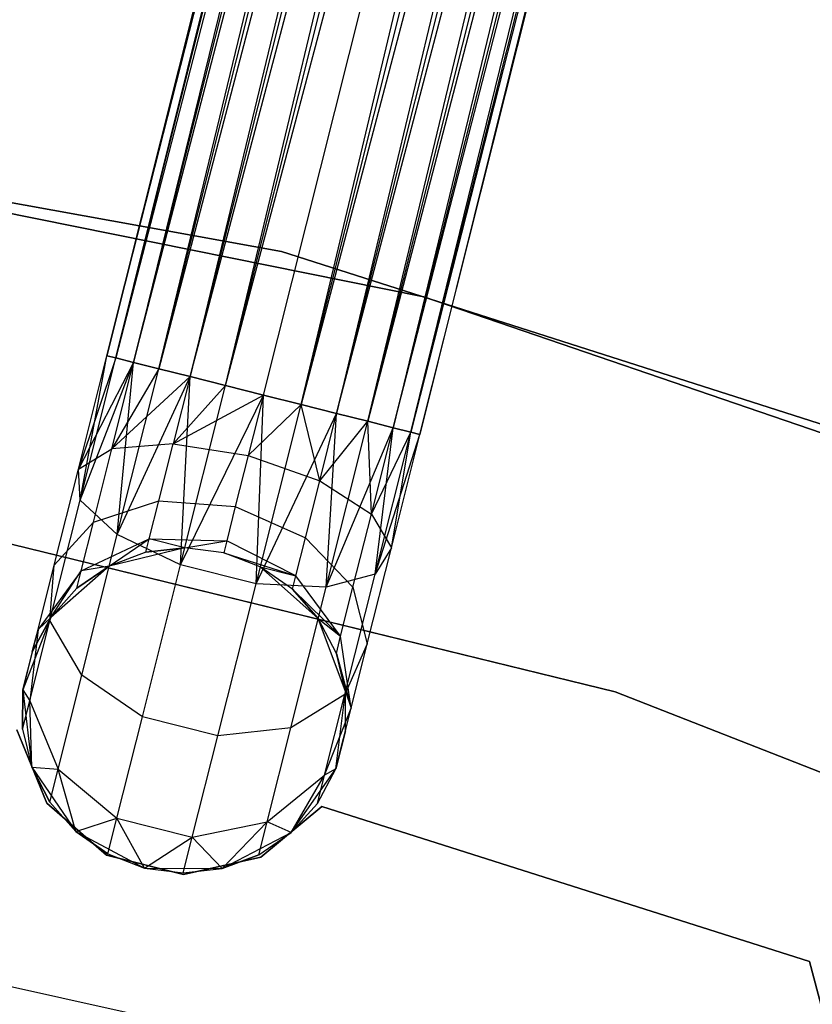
# Model space of a CAD drawing. Extents: x -91 to 92, y -91 to 92.
# Tile 274 of 319: x 9.36 to 14.23, y 38.97 to 45.03. Entities that reach past the tile are written whole.
import ezdxf

# ---------------------------------------------------------------- set-up
doc = ezdxf.new("R2010")
doc.units = 0
doc.header["$LTSCALE"] = 25.4
doc.layers.get('0').update_dxf_attribs({"linetype": 'CONTINUOUS'})

# ---------------------------------------------------------------- blocks, each defined once
blk = doc.blocks.new('NL2500012258_STL_2')
at = {"color": 0}
for p, q in [((106.8323, 61.2036, 177.3795), (102.1369, 42.535, 177.6205)), ((102.1369, 42.535, 177.3795), (106.8323, 61.2036, 177.3795)), ((106.8323, 61.2036, 177.3795), (102.1369, 42.535, 177.6205)), ((102.1369, 42.535, 177.3795), (106.8323, 61.2036, 177.3795)), ((102.1369, 42.535, 177.6205), (106.8882, 61.1895, 177.8546)), ((102.1369, 42.535, 177.6205), (106.8882, 61.1895, 177.8546)), ((102.1929, 42.5209, 177.1454), (106.8323, 61.2036, 177.3795)), ((102.1929, 42.5209, 177.1454), (106.8323, 61.2036, 177.3795)), ((102.1929, 42.5209, 177.8546), (106.8882, 61.1895, 177.8546)), ((102.1929, 42.5209, 177.8546), (106.8882, 61.1895, 177.8546)), ((106.8882, 61.1895, 177.8546), (102.3015, 42.4936, 178.0681)), ((106.8882, 61.1895, 177.8546), (102.3015, 42.4936, 178.0681)), ((106.9969, 61.1622, 176.9319), (102.1929, 42.5209, 177.1454)), ((106.9969, 61.1622, 176.9319), (102.1929, 42.5209, 177.1454)), ((102.3015, 42.4936, 176.9319), (106.9969, 61.1622, 176.9319)), ((102.3015, 42.4936, 176.9319), (106.9969, 61.1622, 176.9319)), ((102.3015, 42.4936, 178.0681), (107.1519, 61.1232, 178.2485)), ((102.3015, 42.4936, 178.0681), (107.1519, 61.1232, 178.2485)), ((102.4566, 42.4546, 176.7515), (106.9969, 61.1622, 176.9319)), ((102.4566, 42.4546, 176.7515), (106.9969, 61.1622, 176.9319)), ((102.4566, 42.4546, 178.2485), (107.1519, 61.1232, 178.2485)), ((102.4566, 42.4546, 178.2485), (107.1519, 61.1232, 178.2485)), ((107.1519, 61.1232, 178.2485), (102.649, 42.4062, 178.3855)), ((107.1519, 61.1232, 178.2485), (102.649, 42.4062, 178.3855)), ((107.3443, 61.0748, 176.6145), (102.4566, 42.4546, 176.7515)), ((107.3443, 61.0748, 176.6145), (102.4566, 42.4546, 176.7515)), ((102.649, 42.4062, 176.6145), (107.3443, 61.0748, 176.6145)), ((102.649, 42.4062, 176.6145), (107.3443, 61.0748, 176.6145)), ((102.8676, 42.3512, 176.5291), (107.3443, 61.0748, 176.6145)), ((102.8676, 42.3512, 176.5291), (107.3443, 61.0748, 176.6145)), ((102.649, 42.4062, 178.3855), (107.5629, 61.0198, 178.4709)), ((102.649, 42.4062, 178.3855), (107.5629, 61.0198, 178.4709)), ((102.8676, 42.3512, 178.4709), (107.5629, 61.0198, 178.4709)), ((102.8676, 42.3512, 178.4709), (107.5629, 61.0198, 178.4709)), ((102.8676, 42.3512, 176.5291), (107.795, 60.9614, 176.5)), ((102.8676, 42.3512, 176.5291), (107.795, 60.9614, 176.5)), ((103.0997, 42.2928, 178.5), (107.795, 60.9614, 178.5)), ((103.0997, 42.2928, 178.5), (107.795, 60.9614, 178.5)), ((103.0997, 42.2928, 176.5), (107.795, 60.9614, 176.5)), ((103.0997, 42.2928, 176.5), (107.795, 60.9614, 176.5)), ((103.3318, 42.2345, 176.5291), (107.795, 60.9614, 176.5)), ((103.3318, 42.2345, 176.5291), (107.795, 60.9614, 176.5)), ((103.3318, 42.2345, 178.4709), (108.0271, 60.903, 178.4709)), ((103.3318, 42.2345, 178.4709), (108.0271, 60.903, 178.4709)), ((108.0271, 60.903, 178.4709), (103.5504, 42.1795, 178.3855)), ((108.0271, 60.903, 178.4709), (103.5504, 42.1795, 178.3855)), ((108.2457, 60.8481, 176.6145), (103.3318, 42.2345, 176.5291)), ((108.2457, 60.8481, 176.6145), (103.3318, 42.2345, 176.5291)), ((103.5504, 42.1795, 176.6145), (108.2457, 60.8481, 176.6145)), ((103.5504, 42.1795, 176.6145), (108.2457, 60.8481, 176.6145)), ((103.7428, 42.1311, 176.7515), (108.2457, 60.8481, 176.6145)), ((103.7428, 42.1311, 176.7515), (108.2457, 60.8481, 176.6145)), ((103.5504, 42.1795, 178.3855), (108.4381, 60.7997, 178.2485)), ((103.5504, 42.1795, 178.3855), (108.4381, 60.7997, 178.2485)), ((103.7428, 42.1311, 178.2485), (108.4381, 60.7997, 178.2485)), ((103.7428, 42.1311, 178.2485), (108.4381, 60.7997, 178.2485)), ((108.5931, 60.7607, 176.9319), (103.7428, 42.1311, 176.7515)), ((108.5931, 60.7607, 176.9319), (103.7428, 42.1311, 176.7515)), ((108.4381, 60.7997, 178.2485), (103.8978, 42.0921, 178.0681)), ((108.4381, 60.7997, 178.2485), (103.8978, 42.0921, 178.0681)), ((103.8978, 42.0921, 176.9319), (108.5931, 60.7607, 176.9319)), ((103.8978, 42.0921, 176.9319), (108.5931, 60.7607, 176.9319)), ((104.0064, 42.0648, 177.1454), (108.5931, 60.7607, 176.9319)), ((104.0064, 42.0648, 177.1454), (108.5931, 60.7607, 176.9319)), ((103.8978, 42.0921, 178.0681), (108.7018, 60.7334, 177.8546)), ((103.8978, 42.0921, 178.0681), (108.7018, 60.7334, 177.8546)), ((104.0064, 42.0648, 177.8546), (108.7018, 60.7334, 177.8546)), ((104.0064, 42.0648, 177.8546), (108.7018, 60.7334, 177.8546)), ((108.7577, 60.7193, 177.3795), (104.0064, 42.0648, 177.1454)), ((108.7577, 60.7193, 177.3795), (104.0064, 42.0648, 177.1454)), ((108.7018, 60.7334, 177.8546), (104.0624, 42.0507, 177.6205)), ((108.7018, 60.7334, 177.8546), (104.0624, 42.0507, 177.6205)), ((104.0624, 42.0507, 177.3795), (108.7577, 60.7193, 177.3795)), ((104.0624, 42.0507, 177.6205), (108.7577, 60.7193, 177.3795)), ((104.0624, 42.0507, 177.6205), (108.7577, 60.7193, 177.3795)), ((104.0624, 42.0507, 177.3795), (108.7577, 60.7193, 177.3795)), ((103.2113, 43.1758, 186), (97.483, 44.2096, 186)), ((97.483, 44.2096, 187), (103.2113, 43.1758, 187)), ((103.2113, 43.1758, 186), (97.483, 44.2096, 186)), ((97.483, 44.2096, 187), (103.2113, 43.1758, 187)), ((104.0859, 42.8969, 186), (98.3865, 44.0472, 186)), ((98.3865, 44.0472, 178.5), (104.0859, 42.8969, 178.5)), ((104.0859, 42.8969, 186), (98.3865, 44.0472, 186)), ((98.3865, 44.0472, 178.5), (104.0859, 42.8969, 178.5)), ((108.7557, 41.4032, 186), (103.2113, 43.1758, 186)), ((103.2113, 43.1758, 186), (103.2113, 43.1758, 187)), ((103.2113, 43.1758, 187), (108.7557, 41.4032, 187)), ((103.2113, 43.1758, 186), (103.2113, 43.1758, 187)), ((108.7557, 41.4032, 186), (103.2113, 43.1758, 186)), ((103.2113, 43.1758, 187), (108.7557, 41.4032, 187)), ((109.5864, 41.0125, 186), (104.0859, 42.8969, 186)), ((104.0859, 42.8969, 178.5), (109.5864, 41.0125, 178.5)), ((104.0859, 42.8969, 186), (104.0859, 42.8969, 178.5)), ((109.5864, 41.0125, 186), (104.0859, 42.8969, 186)), ((104.0859, 42.8969, 178.5), (109.5864, 41.0125, 178.5)), ((104.0859, 42.8969, 186), (104.0859, 42.8969, 178.5)), ((101.9615, 41.8374, 177.7636), (102.1369, 42.535, 177.3795)), ((101.9615, 41.8374, 177.7636), (102.1369, 42.535, 177.6205)), ((101.9615, 41.8374, 177.7636), (102.1369, 42.535, 177.3795)), ((101.9615, 41.8374, 177.7636), (102.1369, 42.535, 177.6205)), ((102.1929, 42.5209, 177.8546), (101.9615, 41.8374, 177.7636)), ((102.1929, 42.5209, 177.8546), (101.9615, 41.8374, 177.7636)), ((101.9731, 41.647, 177.3246), (102.1369, 42.535, 177.3795)), ((101.9731, 41.647, 177.3246), (102.1369, 42.535, 177.3795)), ((101.9731, 41.647, 177.3246), (102.1929, 42.5209, 177.1454)), ((101.9731, 41.647, 177.3246), (102.1929, 42.5209, 177.1454)), ((102.1369, 42.535, 177.3795), (102.1929, 42.5209, 177.1454)), ((102.1929, 42.5209, 177.8546), (102.1369, 42.535, 177.6205)), ((102.1929, 42.5209, 177.8546), (102.1369, 42.535, 177.6205)), ((102.1369, 42.535, 177.3795), (102.1929, 42.5209, 177.1454)), ((102.1929, 42.5209, 177.1454), (102.3015, 42.4936, 176.9319)), ((102.3015, 42.4936, 178.0681), (102.1929, 42.5209, 177.8546)), ((102.3015, 42.4936, 178.0681), (102.1929, 42.5209, 177.8546)), ((102.1929, 42.5209, 177.1454), (102.3015, 42.4936, 176.9319)), ((102.3015, 42.4936, 178.0681), (101.9615, 41.8374, 177.7636)), ((102.3015, 42.4936, 178.0681), (101.9615, 41.8374, 177.7636)), ((101.9731, 41.647, 177.3246), (102.3015, 42.4936, 176.9319)), ((101.9731, 41.647, 177.3246), (102.3015, 42.4936, 176.9319)), ((102.1679, 41.9621, 178.1771), (102.3015, 42.4936, 178.0681)), ((102.1679, 41.9621, 178.1771), (102.3015, 42.4936, 178.0681)), ((102.2, 41.4345, 176.9607), (102.3015, 42.4936, 176.9319)), ((102.2, 41.4345, 176.9607), (102.3015, 42.4936, 176.9319)), ((102.3015, 42.4936, 176.9319), (102.4566, 42.4546, 176.7515)), ((102.4566, 42.4546, 178.2485), (102.3015, 42.4936, 178.0681)), ((102.4566, 42.4546, 178.2485), (102.3015, 42.4936, 178.0681)), ((102.3015, 42.4936, 176.9319), (102.4566, 42.4546, 176.7515)), ((102.4566, 42.4546, 178.2485), (102.1679, 41.9621, 178.1771)), ((102.4566, 42.4546, 178.2485), (102.1679, 41.9621, 178.1771)), ((102.649, 42.4062, 178.3855), (102.1679, 41.9621, 178.1771)), ((102.649, 42.4062, 178.3855), (102.1679, 41.9621, 178.1771)), ((102.2, 41.4345, 176.9607), (102.4566, 42.4546, 176.7515)), ((102.2, 41.4345, 176.9607), (102.4566, 42.4546, 176.7515)), ((102.2, 41.4345, 176.9607), (102.649, 42.4062, 176.6145)), ((102.2, 41.4345, 176.9607), (102.649, 42.4062, 176.6145)), ((102.4566, 42.4546, 176.7515), (102.649, 42.4062, 176.6145)), ((102.649, 42.4062, 178.3855), (102.4566, 42.4546, 178.2485)), ((102.649, 42.4062, 178.3855), (102.4566, 42.4546, 178.2485)), ((102.4566, 42.4546, 176.7515), (102.649, 42.4062, 176.6145)), ((102.649, 42.4062, 178.3855), (102.5449, 41.9925, 178.4703)), ((102.649, 42.4062, 178.3855), (102.5449, 41.9925, 178.4703)), ((102.5903, 41.2486, 176.7552), (102.649, 42.4062, 176.6145)), ((102.5903, 41.2486, 176.7552), (102.649, 42.4062, 176.6145)), ((102.649, 42.4062, 176.6145), (102.8676, 42.3512, 176.5291)), ((102.8676, 42.3512, 178.4709), (102.649, 42.4062, 178.3855)), ((102.8676, 42.3512, 178.4709), (102.649, 42.4062, 178.3855)), ((102.649, 42.4062, 176.6145), (102.8676, 42.3512, 176.5291)), ((102.8676, 42.3512, 178.4709), (102.5449, 41.9925, 178.4703)), ((102.8676, 42.3512, 178.4709), (102.5449, 41.9925, 178.4703)), ((102.5903, 41.2486, 176.7552), (102.8676, 42.3512, 176.5291)), ((102.5903, 41.2486, 176.7552), (102.8676, 42.3512, 176.5291)), ((102.8676, 42.3512, 176.5291), (103.0997, 42.2928, 176.5)), ((103.0997, 42.2928, 178.5), (102.8676, 42.3512, 178.4709)), ((103.0997, 42.2928, 178.5), (102.8676, 42.3512, 178.4709)), ((102.8676, 42.3512, 176.5291), (103.0997, 42.2928, 176.5)), ((102.5449, 41.9925, 178.4703), (103.0997, 42.2928, 178.5)), ((102.5449, 41.9925, 178.4703), (103.0997, 42.2928, 178.5)), ((102.5903, 41.2486, 176.7552), (103.0997, 42.2928, 176.5)), ((102.5903, 41.2486, 176.7552), (103.0997, 42.2928, 176.5)), ((103.0997, 42.2928, 178.5), (103.0063, 41.9217, 178.5761)), ((103.0997, 42.2928, 178.5), (103.0063, 41.9217, 178.5761)), ((103.0544, 41.1319, 176.7552), (103.0997, 42.2928, 176.5)), ((103.0544, 41.1319, 176.7552), (103.0997, 42.2928, 176.5)), ((103.3318, 42.2345, 178.4709), (103.0997, 42.2928, 178.5)), ((103.0997, 42.2928, 176.5), (103.3318, 42.2345, 176.5291)), ((103.3318, 42.2345, 178.4709), (103.0997, 42.2928, 178.5)), ((103.0997, 42.2928, 176.5), (103.3318, 42.2345, 176.5291)), ((103.0063, 41.9217, 178.5761), (103.3318, 42.2345, 178.4709)), ((103.0063, 41.9217, 178.5761), (103.3318, 42.2345, 178.4709)), ((103.0544, 41.1319, 176.7552), (103.3318, 42.2345, 176.5291)), ((103.0544, 41.1319, 176.7552), (103.3318, 42.2345, 176.5291)), ((103.4463, 41.7658, 178.4703), (103.3318, 42.2345, 178.4709)), ((103.4463, 41.7658, 178.4703), (103.3318, 42.2345, 178.4709)), ((103.5504, 42.1795, 178.3855), (103.3318, 42.2345, 178.4709)), ((103.3318, 42.2345, 176.5291), (103.5504, 42.1795, 176.6145)), ((103.3318, 42.2345, 176.5291), (103.5504, 42.1795, 176.6145)), ((103.5504, 42.1795, 178.3855), (103.3318, 42.2345, 178.4709)), ((103.0544, 41.1319, 176.7552), (103.5504, 42.1795, 176.6145)), ((103.0544, 41.1319, 176.7552), (103.5504, 42.1795, 176.6145)), ((103.4463, 41.7658, 178.4703), (103.5504, 42.1795, 178.3855)), ((103.4463, 41.7658, 178.4703), (103.5504, 42.1795, 178.3855)), ((103.4862, 41.111, 176.9607), (103.5504, 42.1795, 176.6145)), ((103.4862, 41.111, 176.9607), (103.5504, 42.1795, 176.6145)), ((103.7428, 42.1311, 178.2485), (103.5504, 42.1795, 178.3855)), ((103.5504, 42.1795, 176.6145), (103.7428, 42.1311, 176.7515)), ((103.5504, 42.1795, 176.6145), (103.7428, 42.1311, 176.7515)), ((103.7428, 42.1311, 178.2485), (103.5504, 42.1795, 178.3855)), ((103.4463, 41.7658, 178.4703), (103.7428, 42.1311, 178.2485)), ((103.4463, 41.7658, 178.4703), (103.7428, 42.1311, 178.2485)), ((103.4862, 41.111, 176.9607), (103.7428, 42.1311, 176.7515)), ((103.4862, 41.111, 176.9607), (103.7428, 42.1311, 176.7515)), ((103.7641, 41.5607, 178.1771), (103.7428, 42.1311, 178.2485)), ((103.7641, 41.5607, 178.1771), (103.7428, 42.1311, 178.2485)), ((103.8978, 42.0921, 178.0681), (103.7428, 42.1311, 178.2485)), ((103.7428, 42.1311, 176.7515), (103.8978, 42.0921, 176.9319)), ((103.7428, 42.1311, 176.7515), (103.8978, 42.0921, 176.9319)), ((103.8978, 42.0921, 178.0681), (103.7428, 42.1311, 178.2485)), ((103.4862, 41.111, 176.9607), (103.8978, 42.0921, 176.9319)), ((103.4862, 41.111, 176.9607), (103.8978, 42.0921, 176.9319)), ((103.7641, 41.5607, 178.1771), (103.8978, 42.0921, 178.0681)), ((103.7641, 41.5607, 178.1771), (103.8978, 42.0921, 178.0681)), ((103.7641, 41.5607, 178.1771), (104.0064, 42.0648, 177.8546)), ((103.7641, 41.5607, 178.1771), (104.0064, 42.0648, 177.8546)), ((103.7867, 41.1909, 177.3246), (103.8978, 42.0921, 176.9319)), ((103.7867, 41.1909, 177.3246), (103.8978, 42.0921, 176.9319)), ((103.7867, 41.1909, 177.3246), (104.0064, 42.0648, 177.1454)), ((103.7867, 41.1909, 177.3246), (104.0064, 42.0648, 177.1454)), ((103.7867, 41.1909, 177.3246), (104.0624, 42.0507, 177.3795)), ((103.7867, 41.1909, 177.3246), (104.0624, 42.0507, 177.3795)), ((103.887, 41.3532, 177.7636), (104.0064, 42.0648, 177.8546)), ((103.887, 41.3532, 177.7636), (104.0064, 42.0648, 177.8546)), ((103.887, 41.3532, 177.7636), (104.0624, 42.0507, 177.6205)), ((103.887, 41.3532, 177.7636), (104.0624, 42.0507, 177.3795)), ((103.887, 41.3532, 177.7636), (104.0624, 42.0507, 177.6205)), ((103.887, 41.3532, 177.7636), (104.0624, 42.0507, 177.3795)), ((104.0064, 42.0648, 177.8546), (103.8978, 42.0921, 178.0681)), ((103.8978, 42.0921, 176.9319), (104.0064, 42.0648, 177.1454)), ((103.8978, 42.0921, 176.9319), (104.0064, 42.0648, 177.1454)), ((104.0064, 42.0648, 177.8546), (103.8978, 42.0921, 178.0681)), ((104.0624, 42.0507, 177.6205), (104.0064, 42.0648, 177.8546)), ((104.0064, 42.0648, 177.1454), (104.0624, 42.0507, 177.3795)), ((104.0064, 42.0648, 177.1454), (104.0624, 42.0507, 177.3795)), ((104.0624, 42.0507, 177.6205), (104.0064, 42.0648, 177.8546)), ((102.5449, 41.9925, 178.4703), (102.1679, 41.9621, 178.1771)), ((102.5449, 41.9925, 178.4703), (102.1679, 41.9621, 178.1771)), ((102.4567, 41.6419, 178.7119), (102.5449, 41.9925, 178.4703)), ((102.4567, 41.6419, 178.7119), (102.5449, 41.9925, 178.4703)), ((102.5449, 41.9925, 178.4703), (103.0063, 41.9217, 178.5761)), ((102.5449, 41.9925, 178.4703), (103.0063, 41.9217, 178.5761)), ((101.9615, 41.8374, 177.7636), (102.1679, 41.9621, 178.1771)), ((101.9615, 41.8374, 177.7636), (102.1679, 41.9621, 178.1771)), ((102.0546, 41.5116, 178.4875), (102.1679, 41.9621, 178.1771)), ((102.0546, 41.5116, 178.4875), (102.1679, 41.9621, 178.1771)), ((103.0063, 41.9217, 178.5761), (102.9272, 41.6071, 178.7929)), ((103.0063, 41.9217, 178.5761), (102.9272, 41.6071, 178.7929)), ((103.0063, 41.9217, 178.5761), (103.4463, 41.7658, 178.4703)), ((103.0063, 41.9217, 178.5761), (103.4463, 41.7658, 178.4703)), ((99.7556, 41.8125, 186), (105.2644, 40.4671, 186)), ((105.2644, 40.4671, 178.5), (99.7556, 41.8125, 178.5)), ((105.2644, 40.4671, 178.5), (99.7556, 41.8125, 178.5)), ((99.7556, 41.8125, 186), (105.2644, 40.4671, 186)), ((101.8128, 41.2461, 178.171), (101.9615, 41.8374, 177.7636)), ((101.8128, 41.2461, 178.171), (101.9615, 41.8374, 177.7636)), ((101.9731, 41.647, 177.3246), (101.9615, 41.8374, 177.7636)), ((101.9731, 41.647, 177.3246), (101.9615, 41.8374, 177.7636)), ((103.3581, 41.4152, 178.7119), (103.4463, 41.7658, 178.4703)), ((103.3581, 41.4152, 178.7119), (103.4463, 41.7658, 178.4703)), ((103.4463, 41.7658, 178.4703), (103.7641, 41.5607, 178.1771)), ((103.4463, 41.7658, 178.4703), (103.7641, 41.5607, 178.1771)), ((101.7868, 40.9062, 177.835), (101.9731, 41.647, 177.3246)), ((101.7868, 40.9062, 177.835), (101.9731, 41.647, 177.3246)), ((102.2, 41.4345, 176.9607), (101.9731, 41.647, 177.3246)), ((102.2, 41.4345, 176.9607), (101.9731, 41.647, 177.3246)), ((102.0546, 41.5116, 178.4875), (102.4567, 41.6419, 178.7119)), ((102.0546, 41.5116, 178.4875), (102.4567, 41.6419, 178.7119)), ((102.3978, 41.4076, 179.0735), (102.4567, 41.6419, 178.7119)), ((102.3978, 41.4076, 179.0735), (102.4567, 41.6419, 178.7119)), ((102.4567, 41.6419, 178.7119), (102.9272, 41.6071, 178.7929)), ((102.4567, 41.6419, 178.7119), (102.9272, 41.6071, 178.7929)), ((102.9272, 41.6071, 178.7929), (102.8743, 41.3969, 179.1173)), ((102.9272, 41.6071, 178.7929), (102.8743, 41.3969, 179.1173)), ((102.9272, 41.6071, 178.7929), (103.3581, 41.4152, 178.7119)), ((102.9272, 41.6071, 178.7929), (103.3581, 41.4152, 178.7119)), ((103.6508, 41.1101, 178.4875), (103.7641, 41.5607, 178.1771)), ((103.6508, 41.1101, 178.4875), (103.7641, 41.5607, 178.1771)), ((103.7641, 41.5607, 178.1771), (103.887, 41.3532, 177.7636)), ((103.7641, 41.5607, 178.1771), (103.887, 41.3532, 177.7636)), ((101.8128, 41.2461, 178.171), (102.0546, 41.5116, 178.4875)), ((101.8128, 41.2461, 178.171), (102.0546, 41.5116, 178.4875)), ((101.9789, 41.2106, 178.952), (102.0546, 41.5116, 178.4875)), ((101.9789, 41.2106, 178.952), (102.0546, 41.5116, 178.4875)), ((101.9825, 40.5698, 177.5565), (102.2, 41.4345, 176.9607)), ((101.9825, 40.5698, 177.5565), (102.2, 41.4345, 176.9607)), ((102.5903, 41.2486, 176.7552), (102.2, 41.4345, 176.9607)), ((102.5903, 41.2486, 176.7552), (102.2, 41.4345, 176.9607)), ((101.9789, 41.2106, 178.952), (102.3978, 41.4076, 179.0735)), ((101.9789, 41.2106, 178.952), (102.3978, 41.4076, 179.0735)), ((102.1513, 41.2409, 179.5), (102.3978, 41.4076, 179.0735)), ((102.1513, 41.2409, 179.5), (102.3978, 41.4076, 179.0735)), ((102.3771, 41.3253, 179.5), (102.3978, 41.4076, 179.0735)), ((102.3771, 41.3253, 179.5), (102.3978, 41.4076, 179.0735)), ((102.6166, 41.3532, 179.5), (102.3978, 41.4076, 179.0735)), ((102.3978, 41.4076, 179.0735), (102.8743, 41.3969, 179.1173)), ((102.3978, 41.4076, 179.0735), (102.8743, 41.3969, 179.1173)), ((102.6166, 41.3532, 179.5), (102.3978, 41.4076, 179.0735)), ((102.6166, 41.3532, 179.5), (102.8743, 41.3969, 179.1173)), ((102.6166, 41.3532, 179.5), (102.8743, 41.3969, 179.1173)), ((102.8743, 41.3969, 179.1173), (102.8558, 41.323, 179.5)), ((102.8743, 41.3969, 179.1173), (102.8558, 41.323, 179.5)), ((103.2992, 41.1809, 179.0735), (102.8743, 41.3969, 179.1173)), ((103.2992, 41.1809, 179.0735), (102.8743, 41.3969, 179.1173)), ((103.2992, 41.1809, 179.0735), (103.3581, 41.4152, 178.7119)), ((103.2992, 41.1809, 179.0735), (103.3581, 41.4152, 178.7119)), ((103.3581, 41.4152, 178.7119), (103.6508, 41.1101, 178.4875)), ((103.3581, 41.4152, 178.7119), (103.6508, 41.1101, 178.4875)), ((102.6166, 41.3532, 185), (102.1513, 41.2409, 185)), ((102.6166, 41.3532, 185), (102.1513, 41.2409, 185)), ((102.3771, 41.3253, 179.5), (102.1513, 41.2409, 185)), ((102.3771, 41.3253, 179.5), (102.1513, 41.2409, 179.5)), ((102.3771, 41.3253, 179.5), (102.1513, 41.2409, 185)), ((102.3771, 41.3253, 179.5), (102.1513, 41.2409, 179.5)), ((102.6166, 41.3532, 179.5), (102.3771, 41.3253, 179.5)), ((102.3771, 41.3253, 179.5), (102.6166, 41.3532, 185)), ((102.3771, 41.3253, 179.5), (102.6166, 41.3532, 185)), ((102.6166, 41.3532, 179.5), (102.3771, 41.3253, 179.5)), ((102.8558, 41.323, 185), (102.6166, 41.3532, 185)), ((102.8558, 41.323, 179.5), (102.6166, 41.3532, 179.5)), ((102.6166, 41.3532, 179.5), (102.6166, 41.3532, 185)), ((102.8558, 41.323, 185), (102.6166, 41.3532, 185)), ((102.6166, 41.3532, 179.5), (102.6166, 41.3532, 185)), ((102.8558, 41.323, 179.5), (102.6166, 41.3532, 179.5)), ((103.0807, 41.2365, 185), (102.8558, 41.323, 185)), ((103.0807, 41.2365, 179.5), (102.8558, 41.323, 179.5)), ((102.8558, 41.323, 179.5), (102.8558, 41.323, 185)), ((103.0807, 41.2365, 185), (102.8558, 41.323, 185)), ((102.8558, 41.323, 179.5), (102.8558, 41.323, 185)), ((102.8558, 41.323, 179.5), (103.2992, 41.1809, 179.0735)), ((103.0807, 41.2365, 179.5), (102.8558, 41.323, 179.5)), ((102.8558, 41.323, 179.5), (103.2992, 41.1809, 179.0735)), ((103.7382, 40.7618, 178.171), (103.887, 41.3532, 177.7636)), ((103.7382, 40.7618, 178.171), (103.887, 41.3532, 177.7636)), ((103.887, 41.3532, 177.7636), (103.7867, 41.1909, 177.3246)), ((103.887, 41.3532, 177.7636), (103.7867, 41.1909, 177.3246)), ((101.7134, 40.851, 178.7808), (101.8128, 41.2461, 178.171)), ((101.7134, 40.851, 178.7808), (101.8128, 41.2461, 178.171)), ((101.7868, 40.9062, 177.835), (101.8128, 41.2461, 178.171)), ((101.7868, 40.9062, 177.835), (101.8128, 41.2461, 178.171)), ((102.3552, 40.3139, 177.3992), (102.5903, 41.2486, 176.7552)), ((102.3552, 40.3139, 177.3992), (102.5903, 41.2486, 176.7552)), ((103.0544, 41.1319, 176.7552), (102.5903, 41.2486, 176.7552)), ((103.0544, 41.1319, 176.7552), (102.5903, 41.2486, 176.7552)), ((101.9789, 41.2106, 178.952), (101.7134, 40.851, 178.7808)), ((101.9789, 41.2106, 178.952), (101.7134, 40.851, 178.7808)), ((102.1513, 41.2409, 185), (101.7916, 40.9252, 185)), ((102.1513, 41.2409, 185), (101.7916, 40.9252, 185)), ((101.7916, 40.9252, 179.5), (101.9789, 41.2106, 178.952)), ((101.7916, 40.9252, 179.5), (101.9789, 41.2106, 178.952)), ((102.1513, 41.2409, 179.5), (101.9523, 41.1049, 179.5)), ((101.9523, 41.1049, 179.5), (102.1513, 41.2409, 185)), ((101.9523, 41.1049, 179.5), (102.1513, 41.2409, 185)), ((102.1513, 41.2409, 179.5), (101.9523, 41.1049, 179.5)), ((101.9523, 41.1049, 179.5), (101.9789, 41.2106, 178.952)), ((101.9523, 41.1049, 179.5), (101.9789, 41.2106, 178.952)), ((102.1513, 41.2409, 179.5), (101.9789, 41.2106, 178.952)), ((102.1513, 41.2409, 179.5), (101.9789, 41.2106, 178.952)), ((102.1513, 41.2409, 179.5), (102.1513, 41.2409, 185)), ((102.1513, 41.2409, 179.5), (102.1513, 41.2409, 185)), ((103.4375, 40.9174, 185), (103.0807, 41.2365, 185)), ((103.2785, 41.0986, 179.5), (103.0807, 41.2365, 185)), ((103.4375, 40.9174, 185), (103.0807, 41.2365, 185)), ((103.2785, 41.0986, 179.5), (103.0807, 41.2365, 185)), ((103.2785, 41.0986, 179.5), (103.0807, 41.2365, 179.5)), ((103.0807, 41.2365, 179.5), (103.0807, 41.2365, 185)), ((103.0807, 41.2365, 179.5), (103.0807, 41.2365, 185)), ((103.0807, 41.2365, 179.5), (103.2992, 41.1809, 179.0735)), ((103.0807, 41.2365, 179.5), (103.2992, 41.1809, 179.0735)), ((103.2785, 41.0986, 179.5), (103.0807, 41.2365, 179.5)), ((103.7867, 41.1909, 177.3246), (103.4862, 41.111, 176.9607)), ((103.7867, 41.1909, 177.3246), (103.4862, 41.111, 176.9607)), ((103.6003, 40.4501, 177.835), (103.7867, 41.1909, 177.3246)), ((103.6003, 40.4501, 177.835), (103.7867, 41.1909, 177.3246)), ((102.8193, 40.1971, 177.3992), (103.0544, 41.1319, 176.7552)), ((102.8193, 40.1971, 177.3992), (103.0544, 41.1319, 176.7552)), ((103.4862, 41.111, 176.9607), (103.0544, 41.1319, 176.7552)), ((103.4862, 41.111, 176.9607), (103.0544, 41.1319, 176.7552)), ((103.2785, 41.0986, 179.5), (103.2992, 41.1809, 179.0735)), ((103.2785, 41.0986, 179.5), (103.2992, 41.1809, 179.0735)), ((103.5751, 40.8091, 178.952), (103.2992, 41.1809, 179.0735)), ((103.5751, 40.8091, 178.952), (103.2992, 41.1809, 179.0735)), ((101.9523, 41.1049, 179.5), (101.7916, 40.9252, 185)), ((101.9523, 41.1049, 179.5), (101.7916, 40.9252, 179.5)), ((101.9523, 41.1049, 179.5), (101.7916, 40.9252, 185)), ((101.9523, 41.1049, 179.5), (101.7916, 40.9252, 179.5)), ((103.2687, 40.2463, 177.5565), (103.4862, 41.111, 176.9607)), ((103.2687, 40.2463, 177.5565), (103.4862, 41.111, 176.9607)), ((103.4375, 40.9174, 179.5), (103.2785, 41.0986, 179.5)), ((103.2785, 41.0986, 179.5), (103.4375, 40.9174, 185)), ((103.2785, 41.0986, 179.5), (103.4375, 40.9174, 185)), ((103.2785, 41.0986, 179.5), (103.5751, 40.8091, 178.952)), ((103.4375, 40.9174, 179.5), (103.2785, 41.0986, 179.5)), ((103.2785, 41.0986, 179.5), (103.5751, 40.8091, 178.952)), ((103.5751, 40.8091, 178.952), (103.6508, 41.1101, 178.4875)), ((103.5751, 40.8091, 178.952), (103.6508, 41.1101, 178.4875)), ((103.6508, 41.1101, 178.4875), (103.7382, 40.7618, 178.171)), ((103.6508, 41.1101, 178.4875), (103.7382, 40.7618, 178.171)), ((101.7916, 40.9252, 185), (101.6197, 40.4785, 185)), ((101.7916, 40.9252, 185), (101.6197, 40.4785, 185)), ((101.6623, 40.4112, 178.5989), (101.7868, 40.9062, 177.835)), ((101.6623, 40.4112, 178.5989), (101.7868, 40.9062, 177.835)), ((101.7916, 40.9252, 179.5), (101.6785, 40.7123, 179.5)), ((101.6785, 40.7123, 179.5), (101.7916, 40.9252, 185)), ((101.6785, 40.7123, 179.5), (101.7916, 40.9252, 185)), ((101.7916, 40.9252, 179.5), (101.6785, 40.7123, 179.5)), ((101.7916, 40.9252, 179.5), (101.7134, 40.851, 178.7808)), ((101.7916, 40.9252, 179.5), (101.7134, 40.851, 178.7808)), ((101.9825, 40.5698, 177.5565), (101.7868, 40.9062, 177.835)), ((101.9825, 40.5698, 177.5565), (101.7868, 40.9062, 177.835)), ((101.7916, 40.9252, 179.5), (101.7916, 40.9252, 185)), ((101.7916, 40.9252, 179.5), (101.7916, 40.9252, 185)), ((103.6051, 40.4691, 185), (103.4375, 40.9174, 185)), ((103.5485, 40.7034, 179.5), (103.4375, 40.9174, 185)), ((103.6051, 40.4691, 185), (103.4375, 40.9174, 185)), ((103.5485, 40.7034, 179.5), (103.4375, 40.9174, 179.5)), ((103.4375, 40.9174, 179.5), (103.4375, 40.9174, 185)), ((103.5485, 40.7034, 179.5), (103.4375, 40.9174, 185)), ((103.4375, 40.9174, 179.5), (103.4375, 40.9174, 185)), ((103.4375, 40.9174, 179.5), (103.5751, 40.8091, 178.952)), ((103.4375, 40.9174, 179.5), (103.5751, 40.8091, 178.952)), ((103.5485, 40.7034, 179.5), (103.4375, 40.9174, 179.5)), ((101.6197, 40.4785, 179.5), (101.7134, 40.851, 178.7808)), ((101.6197, 40.4785, 179.5), (101.7134, 40.851, 178.7808)), ((101.7134, 40.851, 178.7808), (101.6623, 40.4112, 178.5989)), ((101.7134, 40.851, 178.7808), (101.6623, 40.4112, 178.5989)), ((101.6785, 40.7123, 179.5), (101.7134, 40.851, 178.7808)), ((101.6785, 40.7123, 179.5), (101.7134, 40.851, 178.7808)), ((103.5485, 40.7034, 179.5), (103.5751, 40.8091, 178.952)), ((103.5485, 40.7034, 179.5), (103.5751, 40.8091, 178.952)), ((103.6389, 40.3667, 178.7808), (103.5751, 40.8091, 178.952)), ((103.6389, 40.3667, 178.7808), (103.5751, 40.8091, 178.952)), ((103.7382, 40.7618, 178.171), (103.6003, 40.4501, 177.835)), ((103.7382, 40.7618, 178.171), (103.6003, 40.4501, 177.835)), ((103.6389, 40.3667, 178.7808), (103.7382, 40.7618, 178.171)), ((103.6389, 40.3667, 178.7808), (103.7382, 40.7618, 178.171)), ((101.6785, 40.7123, 179.5), (101.6197, 40.4785, 185)), ((101.6785, 40.7123, 179.5), (101.6197, 40.4785, 185)), ((103.6051, 40.4691, 179.5), (103.5485, 40.7034, 179.5)), ((103.5485, 40.7034, 179.5), (103.6051, 40.4691, 185)), ((103.5485, 40.7034, 179.5), (103.6051, 40.4691, 185)), ((103.5485, 40.7034, 179.5), (103.6389, 40.3667, 178.7808)), ((103.5485, 40.7034, 179.5), (103.6389, 40.3667, 178.7808)), ((103.6051, 40.4691, 179.5), (103.5485, 40.7034, 179.5)), ((101.8372, 39.992, 178.4482), (101.9825, 40.5698, 177.5565)), ((101.8372, 39.992, 178.4482), (101.9825, 40.5698, 177.5565)), ((102.3552, 40.3139, 177.3992), (101.9825, 40.5698, 177.5565)), ((102.3552, 40.3139, 177.3992), (101.9825, 40.5698, 177.5565)), ((101.6197, 40.4785, 179.5), (101.6186, 40.2374, 179.5)), ((101.6186, 40.2374, 179.5), (101.6197, 40.4785, 185)), ((101.6186, 40.2374, 179.5), (101.6197, 40.4785, 185)), ((101.6197, 40.4785, 179.5), (101.6186, 40.2374, 179.5)), ((101.6197, 40.4785, 185), (101.6752, 40.0031, 185)), ((101.6197, 40.4785, 179.5), (101.6197, 40.4785, 185)), ((101.6197, 40.4785, 179.5), (101.6197, 40.4785, 185)), ((101.6197, 40.4785, 185), (101.6752, 40.0031, 185)), ((101.6197, 40.4785, 179.5), (101.6623, 40.4112, 178.5989)), ((101.6197, 40.4785, 179.5), (101.6623, 40.4112, 178.5989)), ((103.5452, 39.9942, 185), (103.6051, 40.4691, 185)), ((103.5452, 39.9942, 185), (103.6051, 40.4691, 185)), ((103.604, 40.228, 179.5), (103.6051, 40.4691, 185)), ((103.604, 40.228, 179.5), (103.6051, 40.4691, 179.5)), ((103.604, 40.228, 179.5), (103.6051, 40.4691, 185)), ((103.604, 40.228, 179.5), (103.6051, 40.4691, 179.5)), ((103.6051, 40.4691, 179.5), (103.6051, 40.4691, 185)), ((103.6051, 40.4691, 179.5), (103.6051, 40.4691, 185)), ((103.6051, 40.4691, 179.5), (103.6389, 40.3667, 178.7808)), ((103.6051, 40.4691, 179.5), (103.6389, 40.3667, 178.7808)), ((105.2644, 40.4671, 186), (110.5447, 38.3994, 186)), ((110.5447, 38.3994, 178.5), (105.2644, 40.4671, 178.5)), ((105.2644, 40.4671, 178.5), (105.2644, 40.4671, 186)), ((105.2644, 40.4671, 178.5), (105.2644, 40.4671, 186)), ((110.5447, 38.3994, 178.5), (105.2644, 40.4671, 178.5)), ((105.2644, 40.4671, 186), (110.5447, 38.3994, 186)), ((101.6186, 40.2374, 179.5), (101.6623, 40.4112, 178.5989)), ((101.6186, 40.2374, 179.5), (101.6623, 40.4112, 178.5989)), ((101.6752, 40.0031, 179.5), (101.6623, 40.4112, 178.5989)), ((101.6623, 40.4112, 178.5989), (101.8372, 39.992, 178.4482)), ((101.6752, 40.0031, 179.5), (101.6623, 40.4112, 178.5989)), ((101.6623, 40.4112, 178.5989), (101.8372, 39.992, 178.4482)), ((103.6003, 40.4501, 177.835), (103.2687, 40.2463, 177.5565)), ((103.6003, 40.4501, 177.835), (103.2687, 40.2463, 177.5565)), ((103.4758, 39.9551, 178.5989), (103.6003, 40.4501, 177.835)), ((103.4758, 39.9551, 178.5989), (103.6003, 40.4501, 177.835)), ((103.4758, 39.9551, 178.5989), (103.6389, 40.3667, 178.7808)), ((103.4758, 39.9551, 178.5989), (103.6389, 40.3667, 178.7808)), ((103.5452, 39.9942, 179.5), (103.6389, 40.3667, 178.7808)), ((103.5452, 39.9942, 179.5), (103.6389, 40.3667, 178.7808)), ((103.604, 40.228, 179.5), (103.6389, 40.3667, 178.7808)), ((103.604, 40.228, 179.5), (103.6389, 40.3667, 178.7808)), ((102.1981, 39.6893, 178.3631), (102.3552, 40.3139, 177.3992)), ((102.1981, 39.6893, 178.3631), (102.3552, 40.3139, 177.3992)), ((102.8193, 40.1971, 177.3992), (102.3552, 40.3139, 177.3992)), ((102.8193, 40.1971, 177.3992), (102.3552, 40.3139, 177.3992)), ((101.583, 40.2342, 185), (101.7669, 39.7823, 185)), ((101.7669, 39.7823, 183), (101.583, 40.2342, 183)), ((101.7669, 39.7823, 183), (101.583, 40.2342, 183)), ((101.583, 40.2342, 185), (101.7669, 39.7823, 185)), ((101.6186, 40.2374, 179.5), (101.6752, 40.0031, 185)), ((101.6186, 40.2374, 179.5), (101.6752, 40.0031, 179.5)), ((101.6186, 40.2374, 179.5), (101.6752, 40.0031, 185)), ((101.6186, 40.2374, 179.5), (101.6752, 40.0031, 179.5)), ((103.2687, 40.2463, 177.5565), (102.8193, 40.1971, 177.3992)), ((103.2687, 40.2463, 177.5565), (102.8193, 40.1971, 177.3992)), ((103.1234, 39.6685, 178.4482), (103.2687, 40.2463, 177.5565)), ((103.1234, 39.6685, 178.4482), (103.2687, 40.2463, 177.5565)), ((103.604, 40.228, 179.5), (103.5452, 39.9942, 185)), ((103.604, 40.228, 179.5), (103.5452, 39.9942, 185)), ((102.6623, 39.5726, 178.3631), (102.8193, 40.1971, 177.3992)), ((102.6623, 39.5726, 178.3631), (102.8193, 40.1971, 177.3992)), ((101.6752, 40.0031, 185), (101.9452, 39.6079, 185)), ((101.6752, 40.0031, 179.5), (101.6752, 40.0031, 185)), ((101.6752, 40.0031, 179.5), (101.6752, 40.0031, 185)), ((101.6752, 40.0031, 179.5), (101.7862, 39.7891, 179.5)), ((101.7862, 39.7891, 179.5), (101.6752, 40.0031, 185)), ((101.7862, 39.7891, 179.5), (101.6752, 40.0031, 185)), ((101.6752, 40.0031, 185), (101.9452, 39.6079, 185)), ((101.6752, 40.0031, 179.5), (101.7862, 39.7891, 179.5)), ((101.6752, 40.0031, 179.5), (101.8372, 39.992, 178.4482)), ((101.6752, 40.0031, 179.5), (101.8372, 39.992, 178.4482)), ((101.7862, 39.7891, 179.5), (101.8372, 39.992, 178.4482)), ((101.7862, 39.7891, 179.5), (101.8372, 39.992, 178.4482)), ((101.9452, 39.6079, 179.5), (101.8372, 39.992, 178.4482)), ((101.8372, 39.992, 178.4482), (102.1981, 39.6893, 178.3631)), ((101.9452, 39.6079, 179.5), (101.8372, 39.992, 178.4482)), ((101.8372, 39.992, 178.4482), (102.1981, 39.6893, 178.3631)), ((103.2714, 39.6016, 185), (103.5452, 39.9942, 185)), ((103.2714, 39.6016, 185), (103.5452, 39.9942, 185)), ((103.4321, 39.7813, 179.5), (103.5452, 39.9942, 185)), ((103.4321, 39.7813, 179.5), (103.5452, 39.9942, 179.5)), ((103.4321, 39.7813, 179.5), (103.5452, 39.9942, 185)), ((103.4321, 39.7813, 179.5), (103.5452, 39.9942, 179.5)), ((103.5452, 39.9942, 179.5), (103.4758, 39.9551, 178.5989)), ((103.5452, 39.9942, 179.5), (103.4758, 39.9551, 178.5989)), ((103.5452, 39.9942, 179.5), (103.5452, 39.9942, 185)), ((103.5452, 39.9942, 179.5), (103.5452, 39.9942, 185)), ((103.1234, 39.6685, 178.4482), (103.4758, 39.9551, 178.5989)), ((103.1234, 39.6685, 178.4482), (103.4758, 39.9551, 178.5989)), ((103.2714, 39.6016, 179.5), (103.4758, 39.9551, 178.5989)), ((103.2714, 39.6016, 179.5), (103.4758, 39.9551, 178.5989)), ((103.4321, 39.7813, 179.5), (103.4758, 39.9551, 178.5989)), ((103.4321, 39.7813, 179.5), (103.4758, 39.9551, 178.5989)), ((101.7669, 39.7823, 185), (101.7669, 39.7823, 183)), ((101.7669, 39.7823, 185), (101.7669, 39.7823, 183)), ((101.7669, 39.7823, 185), (102.1352, 39.4623, 185)), ((102.1352, 39.4623, 183), (101.7669, 39.7823, 183)), ((102.1352, 39.4623, 183), (101.7669, 39.7823, 183)), ((101.7669, 39.7823, 185), (102.1352, 39.4623, 185)), ((101.7862, 39.7891, 179.5), (101.9452, 39.6079, 185)), ((101.7862, 39.7891, 179.5), (101.9452, 39.6079, 179.5)), ((101.7862, 39.7891, 179.5), (101.9452, 39.6079, 185)), ((101.7862, 39.7891, 179.5), (101.9452, 39.6079, 179.5)), ((103.0842, 39.451, 185), (103.46, 39.7621, 185)), ((103.46, 39.7621, 183), (103.0842, 39.451, 183)), ((103.46, 39.7621, 183), (103.0842, 39.451, 183)), ((103.0842, 39.451, 185), (103.46, 39.7621, 185)), ((103.2714, 39.6016, 179.5), (103.4321, 39.7813, 179.5)), ((103.4321, 39.7813, 179.5), (103.2714, 39.6016, 185)), ((103.4321, 39.7813, 179.5), (103.2714, 39.6016, 185)), ((103.2714, 39.6016, 179.5), (103.4321, 39.7813, 179.5)), ((103.46, 39.7621, 185), (103.46, 39.7621, 183)), ((103.46, 39.7621, 185), (106.458, 38.8086, 185)), ((106.458, 38.8086, 183), (103.46, 39.7621, 183)), ((103.46, 39.7621, 185), (103.46, 39.7621, 183)), ((106.458, 38.8086, 183), (103.46, 39.7621, 183)), ((103.46, 39.7621, 185), (106.458, 38.8086, 185)), ((101.9452, 39.6079, 179.5), (102.1981, 39.6893, 178.3631)), ((101.9452, 39.6079, 179.5), (102.1981, 39.6893, 178.3631)), ((102.1429, 39.47, 179.5), (102.1981, 39.6893, 178.3631)), ((102.1429, 39.47, 179.5), (102.1981, 39.6893, 178.3631)), ((102.3679, 39.3834, 179.5), (102.1981, 39.6893, 178.3631)), ((102.1981, 39.6893, 178.3631), (102.6623, 39.5726, 178.3631)), ((102.3679, 39.3834, 179.5), (102.1981, 39.6893, 178.3631)), ((102.1981, 39.6893, 178.3631), (102.6623, 39.5726, 178.3631)), ((102.6623, 39.5726, 178.3631), (103.1234, 39.6685, 178.4482)), ((102.6623, 39.5726, 178.3631), (103.1234, 39.6685, 178.4482)), ((102.8465, 39.3812, 179.5), (103.1234, 39.6685, 178.4482)), ((102.8465, 39.3812, 179.5), (103.1234, 39.6685, 178.4482)), ((103.0724, 39.4656, 179.5), (103.1234, 39.6685, 178.4482)), ((103.0724, 39.4656, 179.5), (103.1234, 39.6685, 178.4482)), ((103.2714, 39.6016, 179.5), (103.1234, 39.6685, 178.4482)), ((103.2714, 39.6016, 179.5), (103.1234, 39.6685, 178.4482)), ((101.9452, 39.6079, 185), (102.3679, 39.3834, 185)), ((101.9452, 39.6079, 179.5), (101.9452, 39.6079, 185)), ((101.9452, 39.6079, 179.5), (101.9452, 39.6079, 185)), ((101.9452, 39.6079, 179.5), (102.1429, 39.47, 179.5)), ((102.1429, 39.47, 179.5), (101.9452, 39.6079, 185)), ((102.1429, 39.47, 179.5), (101.9452, 39.6079, 185)), ((101.9452, 39.6079, 185), (102.3679, 39.3834, 185)), ((101.9452, 39.6079, 179.5), (102.1429, 39.47, 179.5)), ((102.3679, 39.3834, 179.5), (102.6623, 39.5726, 178.3631)), ((102.3679, 39.3834, 179.5), (102.6623, 39.5726, 178.3631)), ((102.6071, 39.3532, 179.5), (102.6623, 39.5726, 178.3631)), ((102.6071, 39.3532, 179.5), (102.6623, 39.5726, 178.3631)), ((102.8465, 39.3812, 179.5), (102.6623, 39.5726, 178.3631)), ((102.8465, 39.3812, 179.5), (102.6623, 39.5726, 178.3631)), ((102.8465, 39.3812, 185), (103.2714, 39.6016, 185)), ((102.8465, 39.3812, 185), (103.2714, 39.6016, 185)), ((103.0724, 39.4656, 179.5), (103.2714, 39.6016, 185)), ((103.0724, 39.4656, 179.5), (103.2714, 39.6016, 179.5)), ((103.0724, 39.4656, 179.5), (103.2714, 39.6016, 185)), ((103.0724, 39.4656, 179.5), (103.2714, 39.6016, 179.5)), ((103.2714, 39.6016, 179.5), (103.2714, 39.6016, 185)), ((103.2714, 39.6016, 179.5), (103.2714, 39.6016, 185)), ((102.1352, 39.4623, 185), (102.1352, 39.4623, 183)), ((102.1352, 39.4623, 185), (102.1352, 39.4623, 183)), ((102.1352, 39.4623, 185), (102.6084, 39.3433, 185)), ((102.6084, 39.3433, 183), (102.1352, 39.4623, 183)), ((102.6084, 39.3433, 183), (102.1352, 39.4623, 183)), ((102.1352, 39.4623, 185), (102.6084, 39.3433, 185)), ((102.1429, 39.47, 179.5), (102.3679, 39.3834, 185)), ((102.1429, 39.47, 179.5), (102.3679, 39.3834, 185)), ((102.1429, 39.47, 179.5), (102.3679, 39.3834, 179.5)), ((102.1429, 39.47, 179.5), (102.3679, 39.3834, 179.5)), ((102.6084, 39.3433, 185), (103.0842, 39.451, 185)), ((103.0842, 39.451, 183), (102.6084, 39.3433, 183)), ((103.0842, 39.451, 183), (102.6084, 39.3433, 183)), ((102.6084, 39.3433, 185), (103.0842, 39.451, 185)), ((102.8465, 39.3812, 179.5), (103.0724, 39.4656, 179.5)), ((103.0724, 39.4656, 179.5), (102.8465, 39.3812, 185)), ((103.0724, 39.4656, 179.5), (102.8465, 39.3812, 185)), ((102.8465, 39.3812, 179.5), (103.0724, 39.4656, 179.5)), ((103.0842, 39.451, 185), (103.0842, 39.451, 183)), ((103.0842, 39.451, 185), (103.0842, 39.451, 183)), ((102.3679, 39.3834, 185), (102.8465, 39.3812, 185)), ((102.3679, 39.3834, 185), (102.8465, 39.3812, 185)), ((102.3679, 39.3834, 185), (102.6071, 39.3532, 179.5)), ((102.3679, 39.3834, 179.5), (102.3679, 39.3834, 185)), ((102.3679, 39.3834, 179.5), (102.3679, 39.3834, 185)), ((102.3679, 39.3834, 179.5), (102.6071, 39.3532, 179.5)), ((102.3679, 39.3834, 185), (102.6071, 39.3532, 179.5)), ((102.3679, 39.3834, 179.5), (102.6071, 39.3532, 179.5)), ((102.6071, 39.3532, 179.5), (102.8465, 39.3812, 185)), ((102.6071, 39.3532, 179.5), (102.8465, 39.3812, 179.5)), ((102.6071, 39.3532, 179.5), (102.8465, 39.3812, 185)), ((102.6071, 39.3532, 179.5), (102.8465, 39.3812, 179.5)), ((102.8465, 39.3812, 179.5), (102.8465, 39.3812, 185)), ((102.8465, 39.3812, 179.5), (102.8465, 39.3812, 185)), ((103.6814, 38.1799, 149), (98.3772, 39.3521, 149)), ((103.6814, 38.1799, 149), (98.3772, 39.3521, 149)), ((102.6084, 39.3433, 185), (102.6084, 39.3433, 183)), ((102.6084, 39.3433, 185), (102.6084, 39.3433, 183)), ((106.458, 38.8086, 185), (106.458, 38.8086, 183)), ((106.458, 38.8086, 185), (106.458, 38.8086, 183)), ((106.458, 38.8086, 185), (106.5844, 38.3365, 185)), ((106.5844, 38.3365, 183), (106.458, 38.8086, 183)), ((106.5844, 38.3365, 183), (106.458, 38.8086, 183)), ((106.458, 38.8086, 185), (106.5844, 38.3365, 185))]:
    blk.add_line(p, q, dxfattribs=at)

msp = doc.modelspace()

# ---------------------------------------------------------------- block references
at = {"color": 0}
msp.add_blockref('NL2500012258_STL_2', (-92.2434, 0.4282, -1717), dxfattribs=at)

doc.saveas('drawing.dxf')
